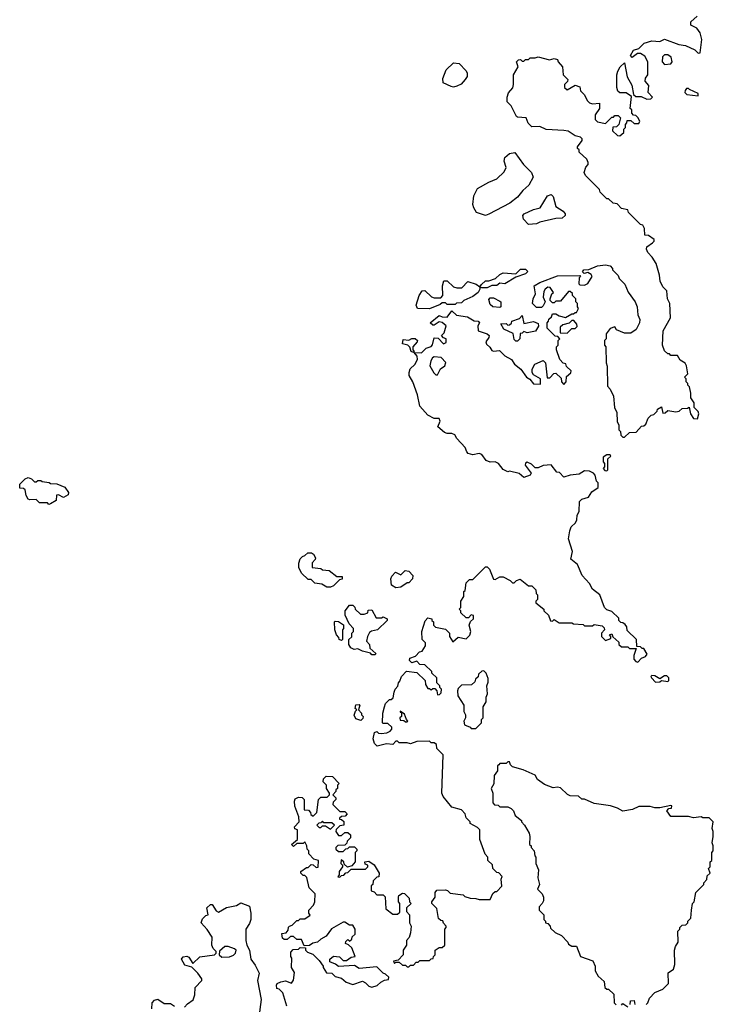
# Model space of a CAD drawing. Extents: x 1861455 to 2058065, y 200073 to 437907.
# Tile 424 of 574: x 2016122 to 2020460, y 320746 to 326899. Entities that reach past the tile are written whole.
import ezdxf

# ---------------------------------------------------------------- set-up
doc = ezdxf.new("R2010")
doc.units = 0

msp = doc.modelspace()

# ---------------------------------------------------------------- linework, layer by layer
at = {"layer": '0CON05XD'}
for points in [[(2020298.3, 324471.7), (2020308.3, 324478.3), (2020317.5, 324435), (2020335, 324407.5), (2020360, 324405), (2020370, 324435), (2020365, 324450), (2020340, 324475), (2020340, 324505), (2020320, 324535), (2020320, 324565), (2020310, 324605), (2020300, 324615), (2020300, 324625), (2020290, 324635), (2020290, 324655), (2020280, 324665), (2020300, 324685), (2020292.5, 324735), (2020283, 324753), (2020251.7, 324771.7), (2020235, 324800), (2020195, 324800), (2020185, 324810), (2020175, 324810), (2020155, 324830), (2020142.5, 324865), (2020146.7, 324955), (2020192.5, 325035), (2020187.5, 325125), (2020173.6, 325153.6), (2020170, 325205), (2020145, 325230), (2020127.5, 325265), (2020123, 325303), (2020102.5, 325375), (2020077.5, 325415), (2020050, 325445), (2020042.5, 325465), (2020045, 325480), (2020080, 325505), (2020090, 325515), (2020090, 325525), (2020055, 325550), (2020031.7, 325551.7), (2020030, 325595), (2020020, 325615), (2020005, 325620), (2019971.7, 325651.7), (2019930, 325695), (2019925, 325710), (2019885, 325720), (2019858.3, 325748.3), (2019833.3, 325753.3), (2019805, 325780), (2019795, 325780), (2019751.7, 325821.7), (2019748.3, 325838.3), (2019660, 325925), (2019652.5, 325945), (2019663, 325977), (2019677, 325993), (2019677, 326007), (2019668.3, 326028.3), (2019621.7, 326071.7), (2019620, 326085), (2019610, 326095), (2019610, 326105), (2019640, 326145), (2019640, 326155), (2019630, 326165), (2019595, 326172.5), (2019551.7, 326201.7), (2019525, 326207.5), (2019415, 326212.5), (2019375, 326232.5), (2019325, 326230), (2019301.7, 326251.7), (2019290, 326285), (2019235, 326290), (2019230, 326295), (2019195, 326360), (2019170, 326385), (2019170, 326415), (2019178.3, 326441.7), (2019207, 326473), (2019210, 326495), (2019210, 326555), (2019240, 326605), (2019230, 326635), (2019241.7, 326648.3), (2019255, 326650), (2019265, 326640), (2019275, 326640), (2019285, 326650), (2019305, 326650), (2019315, 326660), (2019345, 326660), (2019365, 326667.5), (2019435, 326647.5), (2019465, 326657.5), (2019485, 326650), (2019490, 326635), (2019517.5, 326605), (2019520, 326555), (2019550, 326525), (2019548.3, 326511.7), (2019530, 326495), (2019530, 326475), (2019545, 326460), (2019595, 326490), (2019625, 326480), (2019630, 326455), (2019655, 326430), (2019670, 326395), (2019685, 326380), (2019705, 326372.5), (2019748.3, 326378.3), (2019747.5, 326345), (2019720, 326305), (2019720, 326275), (2019735, 326260), (2019785, 326250), (2019825, 326290), (2019835, 326290), (2019845, 326300), (2019865, 326300), (2019880, 326285), (2019870, 326245), (2019855, 326230), (2019831.7, 326228.3), (2019830, 326205), (2019860, 326175), (2019875, 326172.5), (2019900, 326195), (2019900, 326215), (2019910, 326225), (2019910, 326245), (2019920, 326255), (2019921.7, 326268.3), (2019945, 326270), (2019965, 326250), (2019995, 326250), (2020000, 326265), (2019988.3, 326288.3), (2019975, 326300), (2019961.7, 326301.7), (2019950, 326315), (2019950, 326335), (2019940, 326345), (2019948.3, 326418.3), (2019915, 326442.5), (2019875, 326442.5), (2019863, 326453), (2019857.5, 326475), (2019857.5, 326555), (2019863.6, 326576.4), (2019877.5, 326605), (2019905, 326630), (2019921.4, 326541.4), (2019950.5, 326490.5), (2019961.7, 326431.7), (2019975, 326420), (2020009.3, 326419.3), (2020045, 326403.3), (2020070, 326405), (2020080, 326415), (2020053.3, 326445), (2020057.5, 326487.5), (2020033.1, 326515), (2020035, 326533.3), (2020050, 326555), (2020050, 326635), (2020031.7, 326671.7), (2020005, 326687.5), (2019985, 326687.5), (2019951.7, 326661.7), (2019942.5, 326675), (2019961.7, 326708.3), (2019995, 326720), (2020027.5, 326752.5), (2020075, 326767.5), (2020125, 326762.5), (2020155, 326776.7), (2020243.6, 326743.6), (2020285, 326737.5), (2020345, 326710), (2020365, 326690), (2020378.3, 326691.7), (2020387.5, 326775), (2020377, 326817), (2020356.7, 326846.7), (2020320, 326865), (2020320, 326885), (2020358.3, 326921.7)], [(2018835, 326477.5), (2018820.7, 326480.7), (2018770, 326505), (2018768.3, 326531.7), (2018790, 326585), (2018835, 326630), (2018870, 326625), (2018915, 326580), (2018920, 326565), (2018920, 326545), (2018907.5, 326525), (2018883, 326497), (2018855, 326483.3), (2018835, 326477.5)], [(2020155, 326620), (2020195, 326622.5), (2020202.5, 326635), (2020196.7, 326665), (2020175, 326680), (2020155, 326680), (2020143, 326667), (2020140, 326635), (2020155, 326620)], [(2020365, 326422.5), (2020365, 326437.5), (2020311.7, 326461.7), (2020305, 326470), (2020291.7, 326468.3), (2020283, 326457), (2020282.5, 326445), (2020295, 326432.5), (2020365, 326422.5)], [(2019035, 325675.7), (2018979.4, 325695), (2018962.2, 325722.2), (2018956.9, 325745), (2018961.1, 325798.9), (2018985.8, 325845), (2019055, 325884.4), (2019106.1, 325903.9), (2019152.8, 325947.2), (2019164.4, 325975), (2019152.2, 326015), (2019155, 326038.8), (2019185, 326063.1), (2019218.1, 326068.1), (2019273.8, 325995), (2019323.6, 325943.6), (2019333.3, 325915), (2019306, 325865), (2019268.3, 325831.7), (2019235, 325789.2), (2019187.1, 325752.9), (2019055, 325682.9), (2019035, 325675.7)], [(2019305, 325620), (2019271.9, 325651.9), (2019269.4, 325675), (2019276.2, 325685), (2019335, 325712.5), (2019376.5, 325723.5), (2019422.7, 325797.3), (2019445, 325806.2), (2019458, 325795), (2019475, 325732.5), (2019521.7, 325701.7), (2019533.3, 325685), (2019533.3, 325675), (2019515, 325658.8), (2019475, 325655.7), (2019375, 325632.9), (2019355, 325623.1), (2019305, 325620)], [(2018381.7, 322438.3), (2018417.5, 322442.5), (2018438.3, 322451.7), (2018450, 322465), (2018448.3, 322478.3), (2018425, 322500), (2018395, 322500), (2018390, 322505), (2018392.5, 322565), (2018402.5, 322605), (2018410, 322625), (2018435, 322650), (2018445, 322650), (2018458.3, 322661.7), (2018463, 322697), (2018470, 322715), (2018487, 322733), (2018490, 322755), (2018500, 322765), (2018510, 322795), (2018541.7, 322828.3), (2018605, 322820), (2018658.3, 322768.3), (2018660, 322745), (2018675, 322720), (2018685, 322720), (2018695, 322710), (2018705, 322720), (2018718.3, 322718.3), (2018730, 322705), (2018735, 322680), (2018748.3, 322681.7), (2018757, 322693), (2018760, 322715), (2018750, 322725), (2018750, 322735), (2018730, 322755), (2018730, 322785), (2018700, 322815), (2018700, 322825), (2018656.7, 322866.7), (2018625, 322870), (2018605, 322890), (2018575, 322880), (2018560, 322895), (2018561.7, 322908.3), (2018598.3, 322921.7), (2018621.7, 322948.3), (2018638.3, 322951.7), (2018660, 322985), (2018660, 323005), (2018640, 323025), (2018637.5, 323075), (2018658.3, 323141.7), (2018675, 323160), (2018700, 323155), (2018700, 323145), (2018710, 323135), (2018710, 323115), (2018723, 323103), (2018785, 323090), (2018810, 323065), (2018810, 323045), (2018831.7, 323011.7), (2018865, 323040), (2018915, 323030), (2018937, 323053), (2018942.5, 323075), (2018932.5, 323115), (2018941.7, 323138.3), (2018960, 323155), (2018960, 323175), (2018945, 323180), (2018928.3, 323161.7), (2018915, 323160), (2018881.7, 323191.7), (2018880, 323205), (2018870, 323215), (2018880, 323225), (2018880, 323265), (2018900, 323295), (2018900, 323325), (2018907.5, 323332.5), (2018915, 323380), (2018935, 323400), (2018955, 323400), (2019035, 323480), (2019045, 323480), (2019060, 323465), (2019085, 323402.5), (2019095, 323400), (2019125, 323417.5), (2019145, 323417.5), (2019190, 323395), (2019205, 323380), (2019215, 323380), (2019230, 323395), (2019251.7, 323401.7), (2019305, 323360), (2019325, 323360), (2019335, 323350), (2019350, 323335), (2019353, 323313), (2019360, 323305), (2019360, 323275), (2019350, 323265), (2019350, 323255), (2019400, 323215), (2019400, 323205), (2019428.3, 323178.3), (2019441.7, 323141.7), (2019455, 323140), (2019465, 323150), (2019495, 323130), (2019575, 323130), (2019585, 323122.5), (2019645, 323120), (2019655, 323110), (2019705, 323110), (2019715, 323120), (2019765, 323110), (2019778.3, 323098.3), (2019780, 323085), (2019760, 323065), (2019760, 323045), (2019785, 323020), (2019818.3, 323031.7), (2019820, 323045), (2019810, 323055), (2019825, 323060), (2019831.7, 323041.7), (2019868.3, 323008.3), (2019870, 322995), (2019885, 322980), (2019925, 322980), (2019935, 322970), (2019978.3, 322968.3), (2019962.5, 322925), (2019963, 322903), (2019975, 322887.5), (2019987, 322883), (2020010.7, 322909.3), (2020035, 322920), (2020046.4, 322933.6), (2020025, 322970), (2020015, 322970), (2020005, 322980), (2019981.7, 322981.7), (2019980, 323025), (2019921.7, 323081.7), (2019920, 323105), (2019908.3, 323118.3), (2019895, 323130), (2019881.7, 323131.7), (2019870, 323145), (2019868.3, 323158.3), (2019825, 323200), (2019795, 323210), (2019780, 323225), (2019750, 323305), (2019705, 323340), (2019686.4, 323376.4), (2019640, 323425), (2019610, 323495), (2019568.3, 323528.3), (2019580, 323575), (2019553.3, 323655), (2019562, 323705), (2019571.2, 323728.8), (2019597.5, 323755), (2019606.4, 323773.6), (2019608.3, 323801.7), (2019620, 323825), (2019623, 323887), (2019638.3, 323901.7), (2019680, 323915), (2019700.7, 323949.3), (2019740, 323975), (2019740, 324005), (2019730, 324015), (2019721.7, 324051.7), (2019710, 324065), (2019685, 324077.5), (2019655, 324080), (2019621.7, 324058.3), (2019565, 324052.5), (2019525, 324040), (2019498.3, 324068.3), (2019481.7, 324071.7), (2019445, 324116.2), (2019395, 324113.3), (2019365, 324097.5), (2019345, 324097.5), (2019322, 324122), (2019295, 324133.3), (2019285, 324127.5), (2019283.8, 324115), (2019320, 324065), (2019315, 324052.5), (2019275, 324037.5), (2019245, 324063.8), (2019185, 324076.7), (2019175, 324073.3), (2019145, 324087.5), (2019116, 324126), (2019095, 324136.7), (2019063.3, 324133.3), (2019040, 324145), (2019011.7, 324181.7), (2018995, 324187.5), (2018955, 324180), (2018927.5, 324187.5), (2018917.5, 324197.5), (2018907.5, 324225), (2018855, 324282.5), (2018843.9, 324303.9), (2018825, 324313.8), (2018795, 324313.3), (2018779.3, 324319.3), (2018737.5, 324355), (2018750.7, 324389.3), (2018745, 324406.7), (2018715, 324407.5), (2018675, 324427.5), (2018624.2, 324484.2), (2018608.8, 324555), (2018580, 324635), (2018556.7, 324675), (2018556.7, 324695), (2018563.9, 324716.1), (2018593.3, 324745), (2018610, 324775), (2018607, 324797), (2018590, 324820), (2018635, 324817.5), (2018663.9, 324846.1), (2018695, 324856.7), (2018703.9, 324866.1), (2018715, 324910), (2018738.3, 324908.3), (2018773, 324873), (2018788.3, 324881.7), (2018790, 324905), (2018771.7, 324911.7), (2018760, 324925), (2018777, 324943), (2018790, 324985), (2018765, 325007.5), (2018745, 325010), (2018715, 324990), (2018705, 324990), (2018690, 325005), (2018745, 325050), (2018765, 325042.5), (2018795, 325040), (2018825, 325080), (2018853, 325053), (2018921.7, 325041.7), (2018965, 325017.5), (2018990, 325015), (2018997.5, 325005), (2018986.2, 324985), (2018990, 324955), (2019045, 324936.2), (2019057.5, 324925), (2019056.7, 324913.3), (2019037.5, 324885), (2019040.7, 324870.7), (2019063, 324853), (2019075, 324832.5), (2019085, 324827.5), (2019121.7, 324831.7), (2019155, 324797.5), (2019197.5, 324775), (2019216.1, 324746.1), (2019255.9, 324715.9), (2019292.5, 324665), (2019313, 324653), (2019335, 324622.5), (2019378.3, 324621.7), (2019380, 324655), (2019335, 324680), (2019327.5, 324695), (2019327.5, 324715), (2019343.6, 324746.4), (2019395, 324770), (2019410, 324755), (2019421.7, 324661.7), (2019438.3, 324661.7), (2019461.7, 324688.3), (2019475, 324690), (2019508.3, 324658.3), (2019510, 324635), (2019525, 324620), (2019540, 324635), (2019541.7, 324668.3), (2019568.3, 324691.7), (2019570, 324705), (2019541.7, 324731.7), (2019538.3, 324748.3), (2019521.7, 324751.7), (2019500, 324775), (2019480, 324835), (2019480, 324855), (2019490, 324865), (2019490, 324895), (2019500, 324905), (2019488.3, 324918.3), (2019471.7, 324921.7), (2019421.7, 324971.7), (2019420, 325005), (2019430, 325015), (2019431.7, 325028.3), (2019448.3, 325041.7), (2019455, 325060), (2019475, 325060), (2019495, 325047.5), (2019535, 325037.5), (2019575, 325060), (2019585, 325060), (2019595, 325070), (2019605, 325070), (2019617.5, 325095), (2019610, 325105), (2019610, 325125), (2019600, 325135), (2019600, 325155), (2019580, 325175), (2019578.3, 325188.3), (2019565, 325200), (2019555, 325200), (2019505, 325140), (2019475, 325140), (2019465, 325130), (2019455, 325130), (2019440, 325145), (2019440, 325155), (2019450, 325185), (2019460, 325195), (2019440, 325225), (2019425, 325227.5), (2019407.5, 325215), (2019400, 325200), (2019396.7, 325165), (2019407.5, 325135), (2019395, 325110), (2019385, 325100), (2019355, 325100), (2019335, 325120), (2019330, 325125), (2019332.5, 325155), (2019347.5, 325185), (2019340, 325235), (2019375, 325256.7), (2019485, 325298), (2019625, 325300), (2019630, 325295), (2019620, 325285), (2019618.3, 325248.3), (2019625, 325242.5), (2019655, 325240), (2019675, 325250), (2019702.5, 325295), (2019696.7, 325306.7), (2019675, 325320), (2019652.5, 325312.5), (2019642.5, 325322.5), (2019650, 325335), (2019681.7, 325338.3), (2019735, 325360), (2019785, 325367.5), (2019815, 325360), (2019830, 325345), (2019830, 325335), (2019865, 325300), (2019871.7, 325281.7), (2019906.1, 325246.1), (2019926.4, 325196.4), (2019971.2, 325135), (2019983.3, 325105), (2019987.5, 325055), (2020000, 325025), (2019997.5, 325005), (2019977, 324963), (2019945, 324940), (2019905, 324940), (2019855, 324960), (2019845, 324980), (2019815, 324970), (2019790, 324935), (2019790, 324905), (2019780, 324895), (2019780, 324865), (2019787.5, 324855), (2019790, 324755), (2019796.4, 324733.6), (2019798.3, 324608.3), (2019815, 324590), (2019836.4, 324546.4), (2019842.5, 324475), (2019857.5, 324445), (2019858.3, 324388.3), (2019870, 324365), (2019870, 324335), (2019880, 324325), (2019881.7, 324301.7), (2019895, 324290), (2019905, 324290), (2019935, 324320), (2019978.3, 324321.7), (2020011.7, 324358.3), (2020025, 324360), (2020038.3, 324371.7), (2020051.7, 324408.3), (2020071.7, 324428.3), (2020088.3, 324431.7), (2020108.3, 324451.7), (2020110, 324465), (2020135, 324480), (2020145, 324440), (2020158.3, 324441.7), (2020175, 324457.5), (2020225, 324447.5), (2020247, 324453), (2020265, 324470), (2020298.3, 324471.7)], [(2019012.5, 325222.5), (2019000, 325230), (2019010, 325245), (2019035, 325267.5), (2019055, 325267.5), (2019098.3, 325281.7), (2019125, 325307.5), (2019145, 325317.5), (2019225, 325310), (2019255, 325340), (2019285, 325340), (2019300, 325325), (2019285, 325310), (2019225, 325290), (2019155, 325247.5), (2019125, 325252.5), (2019105, 325237.5), (2019075, 325237.5), (2019045, 325223.3), (2019012.5, 325222.5)], [(2018685, 325092.5), (2018610, 325095), (2018602.5, 325115), (2018620, 325175), (2018640, 325205), (2018655, 325207.5), (2018696.4, 325166.4), (2018715, 325160), (2018755, 325160), (2018767.5, 325175), (2018766, 325235), (2018775, 325267.5), (2018795, 325266.7), (2018835, 325230), (2018855, 325223.3), (2018886.1, 325223.9), (2018925, 325262.5), (2018975.9, 325245.9), (2019000, 325230), (2019000, 325215), (2018990, 325195), (2018955, 325170), (2018900, 325145), (2018885, 325130), (2018853, 325127), (2018845, 325120), (2018795, 325120), (2018785, 325130), (2018765, 325130), (2018751.7, 325118.3), (2018685, 325092.5)], [(2019125, 325100), (2019080, 325105), (2019065, 325120), (2019055, 325150), (2019065, 325160), (2019085, 325160), (2019125, 325140), (2019130, 325135), (2019130, 325105), (2019125, 325100)], [(2019235, 324890), (2019225, 324890), (2019215, 324900), (2019208.3, 324938.3), (2019150, 324965), (2019131.7, 324998.3), (2019165, 325000), (2019175, 324990), (2019185, 324992.5), (2019197, 325003), (2019200, 325015), (2019248.3, 325031.7), (2019265, 325050), (2019275, 325000), (2019335, 325012.5), (2019365, 325000), (2019367, 324983), (2019348.3, 324951.7), (2019295, 324942.5), (2019275, 324950), (2019265, 324940), (2019251.7, 324938.3), (2019250, 324905), (2019235, 324890)], [(2019545, 324940), (2019575, 324970), (2019595, 324970), (2019608.3, 324981.7), (2019607, 324997), (2019588.3, 325018.3), (2019575, 325020), (2019558.3, 325001.7), (2019518.3, 324991.7), (2019501.7, 324978.3), (2019501.7, 324941.7), (2019545, 324940)], [(2018585, 324820), (2018570, 324825), (2018561.7, 324851.7), (2018550, 324865), (2018515, 324872.5), (2018520, 324900), (2018555, 324896.7), (2018575, 324906.7), (2018595, 324907.5), (2018610, 324895), (2018607.5, 324885), (2018580, 324855), (2018580, 324835), (2018590, 324825), (2018585, 324820)], [(2018735, 324680), (2018753.6, 324716.4), (2018780, 324735), (2018786.4, 324756.4), (2018757, 324787), (2018715, 324792.5), (2018703.3, 324786.7), (2018693, 324767), (2018687.5, 324735), (2018711.7, 324691.7), (2018725, 324680), (2018735, 324680)], [(2019795, 324080), (2019800, 324085), (2019800, 324155), (2019818.3, 324171.7), (2019815, 324180), (2019795, 324180), (2019770, 324165), (2019770, 324135), (2019780, 324125), (2019780, 324105), (2019770, 324095), (2019781.7, 324081.7), (2019795, 324080)], [(2016305, 323870), (2016295, 323880), (2016245, 323880), (2016225, 323900), (2016185, 323897.5), (2016175, 323902.5), (2016162.5, 323925), (2016155, 323960), (2016145, 323970), (2016121.7, 323971.7), (2016123, 323997), (2016155, 324030), (2016175, 324037.5), (2016195, 324030), (2016215, 324010), (2016225, 324010), (2016235, 324020), (2016255, 324020), (2016263, 324013), (2016307, 324007), (2016315, 324000), (2016355, 323997.5), (2016405, 323977.5), (2016427.5, 323945), (2016425, 323930), (2016395, 323912.5), (2016365, 323930), (2016351.7, 323928.3), (2016350, 323895), (2016315, 323872.5), (2016305, 323870)], [(2018065, 323352.5), (2018043, 323353), (2018011.7, 323371.7), (2017968.3, 323378.3), (2017945, 323400), (2017925, 323400), (2017885, 323440), (2017867.5, 323475), (2017867, 323503), (2017875, 323530), (2017890, 323545), (2017905, 323550), (2017923, 323567), (2017947, 323567), (2017959.3, 323559.3), (2017972.5, 323535), (2017970, 323525), (2017950, 323505), (2017950, 323475), (2018005, 323470), (2018015, 323460), (2018057, 323457), (2018105, 323420), (2018138.3, 323418.3), (2018138.3, 323401.7), (2018121.7, 323398.3), (2018085, 323360), (2018065, 323352.5)], [(2018475, 323347.5), (2018447.5, 323365), (2018442.5, 323405), (2018448.3, 323421.7), (2018473, 323447), (2018505, 323430), (2018533, 323457), (2018555, 323453.3), (2018580, 323425), (2018577.5, 323405), (2018555, 323380), (2018545, 323380), (2018505, 323352.5), (2018475, 323347.5)], [(2018345, 322930), (2018325, 322930), (2018315, 322940), (2018265, 322952.5), (2018237, 322967), (2018213, 322963), (2018193.6, 322973.6), (2018180, 322995), (2018180, 323025), (2018198.3, 323041.7), (2018200, 323065), (2018210, 323075), (2018210, 323095), (2018183, 323123), (2018158.3, 323178.3), (2018157.5, 323205), (2018185, 323240), (2018205, 323240), (2018218.3, 323228.3), (2018220, 323215), (2018253, 323183), (2018277, 323183), (2018298.3, 323191.7), (2018301.7, 323208.3), (2018325, 323210), (2018351.7, 323161.7), (2018385, 323160), (2018395, 323167.5), (2018420, 323155), (2018420, 323145), (2018360, 323085), (2018321.7, 323078.3), (2018310, 323070), (2018297.5, 323045), (2018290, 323015), (2018310, 322995), (2018311.7, 322971.7), (2018348.3, 322938.3), (2018345, 322930)], [(2018135, 323020), (2018120, 323025), (2018118.3, 323038.3), (2018102.5, 323055), (2018092.5, 323085), (2018090, 323135), (2018095, 323140), (2018115, 323137.5), (2018147, 323117), (2018147.5, 323095), (2018140, 323085), (2018140, 323025), (2018135, 323020)], [(2018975, 322470), (2019010, 322505), (2019010, 322525), (2019020, 322535), (2019020, 322605), (2019040, 322635), (2019040, 322665), (2019047.5, 322685), (2019042.5, 322735), (2019051.7, 322758.3), (2019051.7, 322781.7), (2019040, 322815), (2019025, 322830), (2019011.7, 322828.3), (2018991.7, 322808.3), (2018988.3, 322791.7), (2018971.7, 322778.3), (2018968.3, 322761.7), (2018948.3, 322741.7), (2018885, 322740), (2018865, 322720), (2018860, 322705), (2018863, 322673), (2018900, 322615), (2018900, 322575), (2018910, 322555), (2018910, 322535), (2018900, 322515), (2018903, 322493), (2018938.3, 322478.3), (2018945, 322470), (2018975, 322470)], [(2020098.3, 322758.3), (2020125, 322760), (2020135, 322770), (2020175, 322762.5), (2020181.7, 322768.3), (2020182.5, 322785), (2020169.3, 322799.3), (2020155, 322797.5), (2020125, 322780), (2020095, 322797.5), (2020075, 322800), (2020070, 322795), (2020072.5, 322785), (2020098.3, 322758.3)], [(2018255, 322520), (2018225, 322530), (2018213, 322553), (2018221.7, 322578.3), (2018230, 322585), (2018220, 322595), (2018225, 322617.5), (2018245, 322620), (2018250, 322615), (2018240, 322585), (2018260, 322565), (2018260, 322555), (2018270, 322545), (2018268.3, 322531.7), (2018255, 322520)], [(2018545, 322510), (2018550, 322515), (2018540, 322525), (2018528.3, 322558.3), (2018501.7, 322578.3), (2018501.7, 322571.7), (2018510, 322570), (2018510, 322545), (2018500, 322535), (2018501.7, 322521.7), (2018525, 322520), (2018535, 322510), (2018545, 322510)], [(2017792.5, 320735), (2017766.7, 320816.7), (2017745, 320840), (2017730, 320845), (2017727.5, 320865), (2017732.5, 320875), (2017755, 320886.2), (2017785, 320892.5), (2017821.7, 320878.3), (2017833.6, 320896.4), (2017840, 320945), (2017821.2, 320975), (2017823, 321033), (2017817.5, 321045), (2017818.3, 321071.7), (2017831.7, 321088.3), (2017865, 321090), (2017875, 321100), (2017908.3, 321098.3), (2017910, 321085), (2017921.7, 321071.7), (2017955, 321060), (2017995, 321020), (2018020, 320985), (2018020, 320975), (2018041.7, 320941.7), (2018075, 320940), (2018095, 320920), (2018135, 320910), (2018163, 320883), (2018205, 320870), (2018265, 320890), (2018285, 320880), (2018305, 320860), (2018325, 320852.5), (2018357, 320863), (2018380, 320885), (2018403, 320897), (2018428.3, 320901.7), (2018430, 320915), (2018410, 320935), (2018395, 320940), (2018355, 320980), (2018245, 320970), (2018215, 320987.5), (2018115, 320982.5), (2018097, 320997), (2018061.7, 321011.7), (2018061.7, 321028.3), (2018085, 321047.5), (2018121.7, 321041.7), (2018145, 321020), (2018165, 321020), (2018195, 321040), (2018220, 321045), (2018198.3, 321098.3), (2018178.3, 321118.3), (2018160, 321125), (2018161.7, 321138.3), (2018175, 321150), (2018185, 321140), (2018198.3, 321151.7), (2018201.7, 321168.3), (2018220, 321185), (2018220, 321215), (2018205, 321240), (2018185, 321240), (2018155, 321260), (2018145, 321260), (2018071.7, 321218.3), (2018039.3, 321170.7), (2018005, 321153.3), (2017985, 321133.3), (2017955, 321127.5), (2017935, 321112.5), (2017901.7, 321111.7), (2017885, 321150), (2017855, 321150), (2017835, 321170), (2017815, 321170), (2017795, 321150), (2017775, 321150), (2017765, 321160), (2017761.7, 321188.3), (2017788.3, 321191.7), (2017801.7, 321208.3), (2017803, 321227), (2017810, 321235), (2017825, 321240), (2017855, 321270), (2017865, 321270), (2017875, 321280), (2017905, 321280), (2017938.3, 321301.7), (2017930, 321315), (2017930, 321335), (2017960, 321365), (2017967.5, 321385), (2017970, 321435), (2017933, 321473), (2017918.3, 321538.3), (2017905, 321550), (2017895, 321550), (2017880, 321565), (2017880, 321575), (2017915, 321600), (2017925, 321600), (2017945, 321620), (2017958.3, 321618.3), (2017975, 321600), (2017988.3, 321601.7), (2017990, 321645), (2017961.7, 321651.7), (2017930, 321685), (2017930, 321705), (2017920, 321715), (2017917, 321737), (2017905, 321760), (2017895, 321750), (2017855, 321750), (2017835, 321732.5), (2017822.5, 321745), (2017860, 321775), (2017860, 321835), (2017841.7, 321841.7), (2017840, 321855), (2017870, 321885), (2017867, 321917), (2017843.6, 321983.6), (2017840, 322015), (2017845, 322030), (2017865, 322040), (2017888.3, 322038.3), (2017900, 322025), (2017901.7, 321961.7), (2017928.3, 321958.3), (2017940, 321945), (2017941.7, 321931.7), (2017958.3, 321921.7), (2017980, 321945), (2017990, 322025), (2018005, 322040), (2018045, 322040), (2018060, 322055), (2018060, 322065), (2018040, 322095), (2018040, 322115), (2018020, 322135), (2018022.5, 322155), (2018038.3, 322171.7), (2018078.3, 322168.3), (2018120, 322125), (2018110, 322115), (2018110, 322095), (2018100, 322085), (2018100, 322075), (2018080, 322055), (2018100, 322035), (2018100, 322025), (2018081.7, 322008.3), (2018080, 321995), (2018125, 321950), (2018155, 321950), (2018170, 321935), (2018158.3, 321921.7), (2018135, 321920), (2018121.7, 321908.3), (2018121.7, 321901.7), (2018135, 321900), (2018148.3, 321888.3), (2018150, 321865), (2018125, 321860), (2018101.7, 321838.3), (2018100, 321825), (2018115, 321800), (2018135, 321800), (2018155, 321820), (2018175, 321820), (2018190, 321805), (2018190, 321785), (2018170, 321765), (2018168.3, 321751.7), (2018155, 321740), (2018111.7, 321738.3), (2018100, 321725), (2018100, 321715), (2018115, 321700), (2018145, 321700), (2018161.7, 321718.3), (2018175, 321720), (2018185, 321730), (2018215, 321730), (2018230, 321715), (2018230, 321705), (2018220, 321695), (2018220, 321635), (2018198.3, 321611.7), (2018171.7, 321601.7), (2018151.7, 321621.7), (2018150, 321635), (2018131.7, 321648.3), (2018130, 321625), (2018140, 321615), (2018140, 321605), (2018120, 321575), (2018120, 321555), (2018111.7, 321541.7), (2018125, 321540), (2018135, 321550), (2018148.3, 321551.7), (2018161.7, 321568.3), (2018175, 321570), (2018195, 321590), (2018285, 321590), (2018300, 321605), (2018300, 321615), (2018281.7, 321621.7), (2018280, 321635), (2018305, 321640), (2018338.3, 321618.3), (2018370, 321565), (2018368.3, 321541.7), (2018355, 321540), (2018333, 321517), (2018330, 321495), (2018320, 321485), (2018320, 321455), (2018338.3, 321448.3), (2018355, 321430), (2018395, 321430), (2018408.3, 321418.3), (2018411.7, 321341.7), (2018455, 321310), (2018485, 321310), (2018498.3, 321321.7), (2018500, 321375), (2018490, 321385), (2018490, 321415), (2018493.6, 321426.4), (2018515, 321440), (2018528.3, 321438.3), (2018558.3, 321408.3), (2018560, 321385), (2018570, 321375), (2018541.7, 321348.3), (2018540, 321325), (2018560, 321305), (2018560, 321255), (2018570, 321235), (2018567, 321193), (2018557, 321163), (2018540, 321145), (2018540, 321115), (2018520, 321085), (2018520, 321055), (2018488.3, 321021.7), (2018460, 321015), (2018465, 321000), (2018475, 321010), (2018495, 321010), (2018515, 320990), (2018535, 320990), (2018545, 320980), (2018555, 320980), (2018565, 320990), (2018585, 320990), (2018601.7, 321008.3), (2018615, 321010), (2018625, 321020), (2018685, 321020), (2018695, 321030), (2018708.3, 321031.7), (2018710, 321045), (2018720, 321055), (2018720, 321085), (2018745, 321100), (2018765, 321100), (2018780, 321115), (2018780, 321215), (2018790, 321225), (2018790, 321235), (2018771.7, 321251.7), (2018768.3, 321268.3), (2018755, 321270), (2018741.7, 321281.7), (2018730, 321345), (2018700, 321375), (2018700, 321385), (2018720, 321415), (2018720, 321445), (2018731.7, 321458.3), (2018785, 321460), (2018797, 321457), (2018815, 321440), (2018895, 321430), (2018905, 321420), (2018938.3, 321408.3), (2018975, 321407.5), (2018995, 321400), (2019065, 321400), (2019081.7, 321438.3), (2019095, 321450), (2019105, 321450), (2019137, 321483), (2019132.5, 321527.5), (2019140, 321545), (2019118.3, 321568.3), (2019105, 321570), (2019080, 321595), (2019078.3, 321618.3), (2019050, 321645), (2019050, 321665), (2019033, 321683), (2019000, 321775), (2019000, 321835), (2018985, 321850), (2018940, 321875), (2018940, 321885), (2018915, 321910), (2018907, 321937), (2018885, 321960), (2018825, 321977.5), (2018770, 322045), (2018762.5, 322065), (2018770, 322305), (2018730, 322345), (2018728.3, 322368.3), (2018715, 322380), (2018695, 322380), (2018685, 322390), (2018605, 322387.5), (2018565, 322372.5), (2018545, 322380), (2018495, 322380), (2018485, 322390), (2018475, 322390), (2018455, 322370), (2018415, 322372.5), (2018358.3, 322358.3), (2018340, 322375), (2018332.5, 322405), (2018340, 322445), (2018355, 322450), (2018365, 322440), (2018381.7, 322438.3)], [(2020040, 320745), (2020050, 320755), (2020060, 320785), (2020095, 320820), (2020145, 320840), (2020180, 320875), (2020178.3, 320941.7), (2020210, 320965), (2020220, 320995), (2020217.5, 321085), (2020223, 321107), (2020240, 321135), (2020238.3, 321201.7), (2020250, 321215), (2020250, 321225), (2020265, 321240), (2020288.3, 321241.7), (2020300, 321255), (2020300, 321265), (2020320, 321285), (2020322.5, 321335), (2020330, 321375), (2020340, 321385), (2020350, 321445), (2020400, 321495), (2020400, 321505), (2020420, 321525), (2020421.7, 321548.3), (2020440, 321565), (2020430, 321595), (2020440, 321605), (2020440, 321635), (2020450, 321645), (2020450, 321695), (2020460, 321705), (2020460, 321735), (2020452.5, 321755), (2020460, 321795), (2020460, 321825), (2020452.5, 321845), (2020460, 321885), (2020435, 321910), (2020395, 321910), (2020385, 321917.5), (2020335, 321910), (2020305, 321920), (2020195, 321920), (2020170, 321955), (2020181.7, 321968.3), (2020198.3, 321971.7), (2020200, 321985), (2020195, 321987.5), (2020125, 321972.5), (2020095, 321972.5), (2020065, 321982.5), (2019995, 321982.5), (2019955, 321962.5), (2019895, 321952.5), (2019861.7, 321971.7), (2019816.4, 321986.4), (2019715, 322000), (2019655, 322027.5), (2019638.3, 322028.3), (2019617, 322047), (2019565, 322047.5), (2019547, 322057), (2019505, 322097.5), (2019485, 322102.5), (2019458.3, 322098.3), (2019405, 322120), (2019360.7, 322150.7), (2019345, 322177.5), (2019271.7, 322211.7), (2019205, 322230), (2019191.7, 322241.7), (2019185, 322260), (2019175, 322260), (2019165, 322250), (2019125, 322250), (2019118.3, 322241.7), (2019110, 322235), (2019110, 322205), (2019090, 322175), (2019087, 322123), (2019070, 322095), (2019080, 322065), (2019080, 322005), (2019091.7, 321991.7), (2019115, 321990), (2019125, 321980), (2019175, 321980), (2019195, 321970), (2019210, 321955), (2019220, 321925), (2019260, 321895), (2019260, 321885), (2019280, 321865), (2019307.5, 321815), (2019312.5, 321795), (2019310, 321745), (2019320, 321735), (2019320, 321725), (2019340, 321705), (2019343, 321673), (2019350, 321665), (2019350, 321625), (2019367.5, 321585), (2019362.5, 321535), (2019372.5, 321495), (2019360, 321465), (2019390, 321435), (2019397.5, 321415), (2019397, 321393), (2019390, 321375), (2019370, 321355), (2019370, 321335), (2019400, 321305), (2019400, 321275), (2019410, 321265), (2019410, 321255), (2019425, 321250), (2019440, 321235), (2019441.7, 321221.7), (2019470, 321195), (2019510, 321175), (2019550, 321135), (2019555, 321122.5), (2019575, 321110), (2019605, 321110), (2019630, 321045), (2019706.4, 321016.4), (2019720, 320985), (2019720, 320955), (2019740.7, 320920.7), (2019778.3, 320888.3), (2019781.7, 320851.7), (2019795, 320840), (2019805, 320840), (2019838.3, 320808.3), (2019840, 320755), (2019851.7, 320741.7)], [(2018065, 321840), (2018090, 321865), (2018075, 321880), (2018025, 321880), (2018015, 321890), (2018005, 321880), (2017991.7, 321878.3), (2017980, 321865), (2017995, 321850), (2018005, 321850), (2018015, 321860), (2018035, 321860), (2018065, 321840)], [(2017153, 320727), (2017170.7, 320749.3), (2017207, 320773), (2017217.5, 320805), (2017218.3, 320851.7), (2017260, 320895), (2017260, 320905), (2017235, 320940), (2017198.3, 320978.3), (2017155, 320990), (2017133, 321027), (2017145, 321042.5), (2017167, 321047), (2017179.3, 321039.3), (2017205, 321000), (2017248.3, 321041.7), (2017340, 321055), (2017350, 321065), (2017350, 321075), (2017332.5, 321095), (2017322.5, 321115), (2017326.2, 321165), (2017295, 321213.3), (2017257.5, 321255), (2017265, 321280), (2017285, 321300), (2017300, 321305), (2017291.7, 321348.3), (2017315, 321370), (2017325, 321370), (2017350.7, 321330.7), (2017365, 321322.5), (2017415, 321350), (2017477, 321363), (2017505, 321380), (2017558.3, 321358.3), (2017567.5, 321315), (2017566.4, 321276.4), (2017559.1, 321250.9), (2017536.2, 321215), (2017536.7, 321145), (2017543.3, 321115), (2017560, 321085), (2017568.3, 321028.3), (2017595, 320990), (2017619.3, 320939.3), (2017610, 320895), (2017632.9, 320775), (2017616.7, 320665)], [(2017385, 321040), (2017435, 321042.5), (2017458.3, 321051.7), (2017472.5, 321065), (2017476.7, 321085), (2017465, 321092.5), (2017425, 321106.7), (2017405, 321106.7), (2017371.7, 321078.3), (2017370, 321055), (2017385, 321040)], [(2016948.3, 320718.3), (2016950, 320755), (2016965, 320772.5), (2016985, 320777.5), (2017025, 320750), (2017065, 320750), (2017090, 320735)], [(2019885, 320740), (2019895, 320750), (2019925, 320730)], [(2019940, 320745), (2019941.7, 320768.3), (2019965, 320770), (2019970, 320745)]]:
    msp.add_lwpolyline(points, dxfattribs=at)

doc.saveas('drawing.dxf')
